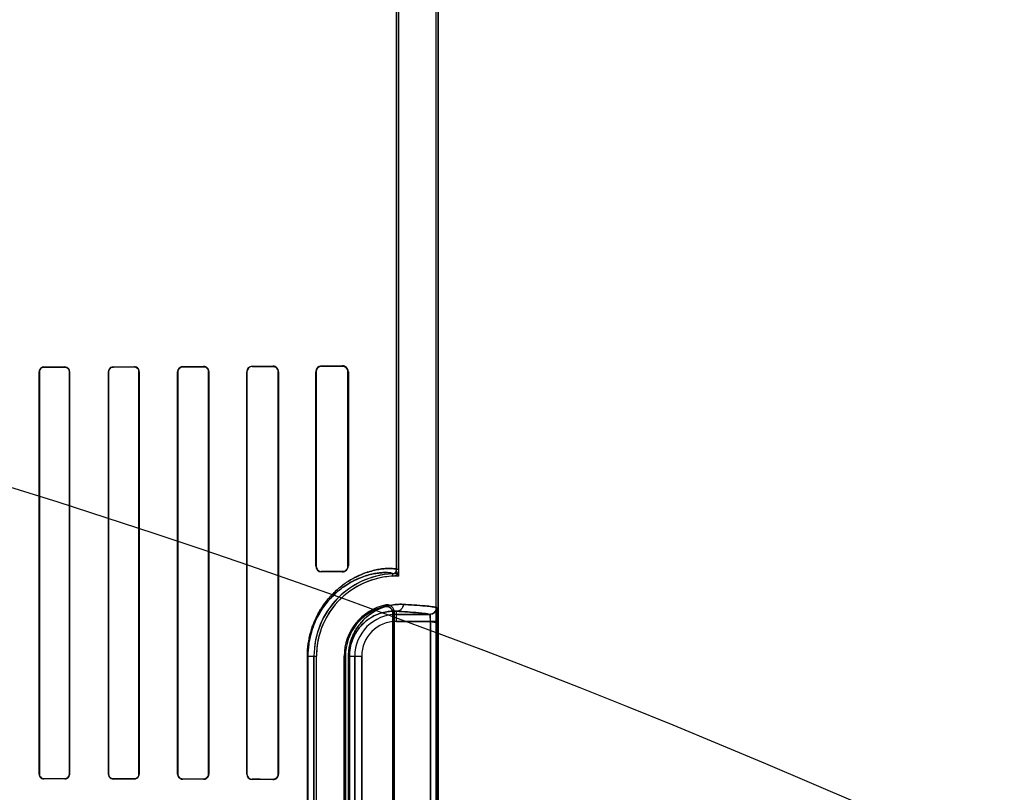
# Model space of a CAD drawing. Header units: millimetres. Extents: x 0 to 297, y 0 to 210.
# Tile 379 of 455: x 242.846 to 243.414, y 158.893 to 159.338. Entities that reach past the tile are written whole.
import ezdxf

# ---------------------------------------------------------------- set-up
doc = ezdxf.new("R2010")
doc.units = ezdxf.units.MM
doc.header["$LTSCALE"] = 16.335
doc.layers.get('0').update_dxf_attribs({"linetype": 'CONTINUOUS'})
for name, color, linetype in [('AXES_REF', 7, 'CONTINUOUS'), ('INTFCLR_1', 7, 'CONTINUOUS'), ('INTFCLR_72935', 7, 'CONTINUOUS')]:
    doc.layers.add(name, color=color, linetype=linetype)

msp = doc.modelspace()

# ---------------------------------------------------------------- linework, layer by layer
at = {"color": 7, "linetype": 'Continuous'}
for radius in [7.756662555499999, 7.756, 7.706331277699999]:
    msp.add_circle((241.4302422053, 154.539298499), radius, dxfattribs=at)
msp.add_arc((241.4302422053, 154.539298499), 7.68, 278.2771290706, 261.7228709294, dxfattribs=at)
at = {"layer": 'AXES_REF', "color": 9, "linetype": 'Continuous'}
msp.add_circle((241.4302422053, 154.539298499), 4.7428614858, dxfattribs=at)
msp.add_arc((241.4302422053, 154.539298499), 7.075609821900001, 94.4118118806, 85.5881881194, dxfattribs=at)
at = {"layer": 'INTFCLR_1', "color": 6, "linetype": 'Continuous'}
for p, q in [((243.063707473, 159.4757454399), (243.063707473, 159.0212145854)), ((243.0651180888, 159.021214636), (243.0651180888, 159.4757319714)), ((243.0862968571, 159.4753006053), (243.0862968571, 157.3392871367)), ((243.087707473, 159.4752871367), (243.087707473, 157.3392871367)), ((242.8577218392, 159.135287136), (242.8577218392, 158.9032871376)), ((242.857817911, 159.1352871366), (242.857817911, 158.9032871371)), ((242.8751486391, 158.9032871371), (242.8751486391, 159.1352871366)), ((242.8752478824, 158.9032871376), (242.8752478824, 159.135287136)), ((242.8976288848, 159.135287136), (242.8976288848, 158.9032871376)), ((242.8977319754, 159.1352871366), (242.8977319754, 158.9032871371)), ((242.9152443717, 158.9032871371), (242.9152443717, 159.1352871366)), ((242.915352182, 158.9032871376), (242.915352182, 159.135287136)), ((242.937509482, 159.135287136), (242.937509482, 158.9032871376)), ((242.9376231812, 159.1352871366), (242.9376231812, 158.9032871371)), ((242.955366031, 158.9032871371), (242.955366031, 159.1352871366)), ((242.9554872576, 158.9032871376), (242.9554872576, 159.135287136)), ((242.9773531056, 159.135287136), (242.9773531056, 158.9032871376)), ((242.9774842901, 159.1352871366), (242.9774842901, 158.9032871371)), ((242.9955236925, 158.9032871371), (242.9955236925, 159.1352871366)), ((242.9956687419, 158.9032871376), (242.9956687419, 159.135287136)), ((243.0171345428, 159.135287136), (243.0171345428, 159.0232871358)), ((243.0173005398, 159.1352871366), (243.0173005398, 159.0232871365)), ((243.0357406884, 159.0232871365), (243.0357406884, 159.1352871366)), ((243.0359434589, 159.0232871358), (243.0359434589, 159.135287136)), ((243.0615969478, 158.754537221), (243.0615969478, 158.9960370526)), ((243.0622968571, 158.9969146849), (243.0622968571, 158.7536595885)), ((243.0161227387, 158.9712871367), (243.0161227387, 158.7792871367)), ((243.0175333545, 158.7792871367), (243.0175333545, 158.9712871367)), ((243.0335333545, 158.7792871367), (243.0335333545, 158.9712871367)), ((243.0342332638, 158.9712871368), (243.0342332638, 158.7792871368))]:
    msp.add_line(p, q, dxfattribs=at)
at = {"layer": 'INTFCLR_1', "color": 9, "linetype": 'Continuous'}
for p, q in [((242.8577218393, 159.1352871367), (242.8578179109, 159.1352871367)), ((242.8604658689, 159.1379401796), (242.8604658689, 159.1380368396)), ((242.8724658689, 159.138062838), (242.8724658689, 159.137964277)), ((242.875148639, 159.1352871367), (242.8752478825, 159.1352871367)), ((242.8976288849, 159.1352871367), (242.8977319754, 159.1352871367)), ((242.9004658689, 159.1380276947), (242.9004658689, 159.1381316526)), ((242.9124658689, 159.1381650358), (242.9124658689, 159.1380582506)), ((242.9152443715, 159.1352871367), (242.9153521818, 159.1352871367)), ((242.9375094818, 159.1352871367), (242.9376231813, 159.1352871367)), ((242.9404658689, 159.1381386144), (242.9404658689, 159.1382536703)), ((242.9524658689, 159.1382970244), (242.9524658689, 159.1381774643)), ((242.9553660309, 159.1352871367), (242.9554872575, 159.1352871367)), ((242.9773531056, 159.1352871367), (242.97748429, 159.1352871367)), ((242.9804658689, 159.1382806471), (242.9804658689, 159.1384142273)), ((242.9924658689, 159.1384731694), (242.9924658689, 159.1383313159)), ((242.9955236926, 159.1352871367), (242.9956687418, 159.1352871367)), ((243.0171345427, 159.1352871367), (243.0173005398, 159.1352871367)), ((243.0204658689, 159.1384698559), (243.0204658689, 159.1386414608)), ((243.0324658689, 159.1387341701), (243.0324658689, 159.1385409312)), ((243.0357406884, 159.1352871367), (243.035943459, 159.1352871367)), ((243.0173005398, 159.0232871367), (243.0171345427, 159.0232871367)), ((243.035943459, 159.0232871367), (243.0357406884, 159.0232871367)), ((243.0651180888, 159.0212144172), (243.063707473, 159.0212144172)), ((243.0204658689, 159.0199328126), (243.0204658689, 159.0201044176)), ((243.0324658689, 159.0200333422), (243.0324658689, 159.0198401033)), ((243.0614226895, 159.0188169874), (243.0614904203, 159.0174079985)), ((243.063707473, 158.9913563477), (243.063707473, 158.9971512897)), ((243.0828189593, 158.9953557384), (243.063707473, 158.9953557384)), ((243.063707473, 158.9913563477), (243.0872456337, 158.9913563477)), ((243.0832498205, 158.7592179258), (243.0832498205, 158.9913563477)), ((243.0872456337, 158.9913563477), (243.0872456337, 158.7592179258)), ((243.0123463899, 158.7792871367), (243.0123463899, 158.9712871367)), ((243.0123463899, 158.9712871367), (243.0175333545, 158.9712871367)), ((243.0126414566, 158.9712871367), (243.0126414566, 158.7792871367)), ((243.0335333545, 158.9712871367), (243.0342332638, 158.9712871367)), ((243.0360752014, 158.7792871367), (243.0360752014, 158.9712871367)), ((243.0360752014, 158.9712871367), (243.043638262, 158.9712871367)), ((243.0365426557, 158.9712871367), (243.0365426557, 158.7792871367)), ((243.0396388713, 158.9712871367), (243.0396388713, 158.7792871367)), ((243.043638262, 158.7792871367), (243.043638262, 158.9712871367)), ((242.8578179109, 158.9032871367), (242.8577218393, 158.9032871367)), ((242.8752478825, 158.9032871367), (242.875148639, 158.9032871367)), ((242.8977319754, 158.9032871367), (242.8976288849, 158.9032871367)), ((242.9153521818, 158.9032871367), (242.9152443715, 158.9032871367)), ((242.9376231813, 158.9032871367), (242.9375094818, 158.9032871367)), ((242.9554872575, 158.9032871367), (242.9553660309, 158.9032871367)), ((242.97748429, 158.9032871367), (242.9773531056, 158.9032871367)), ((242.9956687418, 158.9032871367), (242.9955236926, 158.9032871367)), ((242.8604658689, 158.9005374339), (242.8604658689, 158.9006340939)), ((242.8724658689, 158.9006099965), (242.8724658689, 158.9005114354)), ((242.9004658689, 158.9004426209), (242.9004658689, 158.9005465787)), ((242.9124658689, 158.9005160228), (242.9124658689, 158.9004092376)), ((242.9404658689, 158.9003206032), (242.9404658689, 158.900435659)), ((242.9524658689, 158.9003968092), (242.9524658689, 158.900277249)), ((242.9804658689, 158.9001600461), (242.9804658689, 158.9002936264)), ((242.9924658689, 158.9002429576), (242.9924658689, 158.9001011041))]:
    msp.add_line(p, q, dxfattribs=at)
at = {"layer": 'INTFCLR_1', "color": 7, "linetype": 'Continuous'}
for points in [[(242.9934405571, 159.1381756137), (242.9933405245, 159.1382069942), (242.9932382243, 159.1382352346), (242.9931337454, 159.1382601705), (242.9930272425, 159.1382816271), (242.9929187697, 159.1382994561), (242.9928082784, 159.138313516), (242.9926958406, 159.1383236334), (242.992581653, 159.1383296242), (242.9924658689, 159.1383313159)], [(243.0334448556, 159.1383966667), (243.0333486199, 159.1384247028), (243.033249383, 159.1384502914), (243.0331471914, 159.1384732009), (243.0330424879, 159.1384931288), (243.0329349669, 159.1385099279), (243.0328235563, 159.1385234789), (243.0327079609, 159.138533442), (243.0325886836, 159.1385393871), (243.0324658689, 159.1385409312)], [(243.0324658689, 159.0200333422), (243.0325885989, 159.0200348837), (243.0327078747, 159.0200408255), (243.0328235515, 159.020050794), (243.032935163, 159.0200643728), (243.0330429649, 159.0200812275), (243.0331479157, 159.0201012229), (243.0332502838, 159.0201241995), (243.0333496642, 159.0201498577), (243.0334460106, 159.020177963)], [(242.9924658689, 158.9002429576), (242.9925748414, 158.9002444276), (242.9926847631, 158.9002498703), (242.9927954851, 158.9002593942), (242.9929077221, 158.9002732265), (242.993020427, 158.9002914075), (242.9931308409, 158.9003134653), (242.9932379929, 158.9003389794), (242.9933426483, 158.9003679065), (242.9934447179, 158.9004000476)]]:
    msp.add_lwpolyline(points, dxfattribs=at)
at = {"layer": 'INTFCLR_1', "color": 6, "linetype": 'Continuous'}
for centre, radius, start, end in [((242.9404747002, 159.1352871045), 0.0028515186, 90.1774486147, 179.9993540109), ((242.9524772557, 159.1352870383), 0.0030100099, 0.0018583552, 90.21674832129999), ((242.9804803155, 159.1352870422), 0.0031272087, 90.2646836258, 179.9982825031), ((242.9804778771, 159.1352870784), 0.0029935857, 90.2298323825, 179.9988844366), ((242.992482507, 159.1352869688), 0.0031862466, 0.003006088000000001, 90.2991901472), ((243.0204892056, 159.1352868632), 0.0033546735, 90.39857806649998, 179.9953417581), ((243.0204834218, 159.1352870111), 0.0031828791, 90.3159722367, 179.9977408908), ((243.0324957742, 159.1352865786), 0.0034477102, 0.0092619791, 90.496985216), ((243.0204892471, 159.0232874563), 0.0033547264, 180.0054730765, 269.6007178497), ((243.0204834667, 159.0232873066), 0.0031829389, 180.0030613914, 269.6832232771), ((243.0324956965, 159.023287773), 0.0034477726, 269.5043171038, 359.9894108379), ((243.0613072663, 159.0212144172), 0.0024002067, 272.7555668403, 360), ((243.0613072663, 159.0212144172), 0.0038108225, 272.7547926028, 1.17705e-05), ((243.063707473, 158.9712871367), 0.04758473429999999, 92.75211805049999, 179.9999999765), ((243.063707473, 158.9712871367), 0.04617411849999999, 92.7521173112, 179.9999988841), ((243.063707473, 158.9712871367), 0.0301741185, 101.8889181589, 179.9999982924), ((243.063707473, 158.9712871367), 0.0294742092, 103.835236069, 179.9999998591), ((242.9804803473, 158.9032872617), 0.0031272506, 180.0022730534, 269.7347368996), ((242.9804779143, 158.9032872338), 0.0029936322, 180.0018516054, 269.7694597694), ((242.9924825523, 158.903287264), 0.0031861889, 269.6999925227, 359.9977285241)]:
    msp.add_arc(centre, radius, start, end, dxfattribs=at)
at = {"layer": 'INTFCLR_1', "color": 9, "linetype": 'Continuous'}
for centre, radius, start, end in [((243.1138689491, 158.94831471), 0.07703654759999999, 137.0401802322, 137.9559483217), ((243.063707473, 158.9712871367), 0.0240686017, 89.99999999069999, 179.9999999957), ((243.1136153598, 158.9552704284), 0.0660895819, 140.9411471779, 141.9143409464), ((243.063707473, 158.9712871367), 0.020069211, 90.00000006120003, 179.9999997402)]:
    msp.add_arc(centre, radius, start, end, dxfattribs=at)
at = {"layer": 'INTFCLR_1', "color": 7, "linetype": 'Continuous'}
msp.add_arc((243.082809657, 158.9993563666), 0.0040009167, 270.1332247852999, 359.9822811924, dxfattribs=at)
at = {"layer": 'INTFCLR_1', "color": 6, "linetype": 'Continuous'}
for centre, major_axis, ratio, start_param, end_param in [((242.6464658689, 159.1392871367), (0.4172416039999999, 0), 0.0034906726, -1.0322457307, -0.9983944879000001), ((242.6464658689, 159.1392871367), (0.441241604, 0), 0.0034906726, -1.0644388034, -1.0330623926), ((242.6464658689, 159.1392871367), (0.4172416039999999, 0), 0.0034906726, -0.9162996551, -0.8795209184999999), ((242.6464658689, 159.1392871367), (0.441241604, 0), 0.0034906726, -0.9573995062, -0.9237350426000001), ((242.6464658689, 159.1392871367), (0.4172416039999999, 0), 0.0034906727, -0.7888979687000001, -0.7475038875), ((242.6464658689, 159.1392871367), (0.441241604, 0), 0.0034906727, -0.8415583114, -0.8044638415), ((242.6464658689, 159.1392871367), (0.4172416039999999, 0), 0.0034906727, -0.642674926, -0.5930216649), ((242.6464658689, 159.1392871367), (0.441241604, 0), 0.0034906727, -0.7121557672, -0.6694696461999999), ((242.6464658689, 159.1392871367), (0.4172416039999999, 0), 0.0034906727, -0.4592997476, -0.3894356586), ((242.6464658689, 159.1392871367), (0.441241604, 0), 0.0034906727, -0.5593349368, -0.5057648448), ((242.6464658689, 159.0192871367), (0.441241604, 0), 0.0034906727, 0.5057648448, 0.5593349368), ((242.6464658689, 159.0192871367), (0.4172416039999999, 0), 0.0034906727, 0.3894356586, 0.4592997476), ((242.6464658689, 158.8992871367), (0.441241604, 0), 0.0034906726, 1.0330623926, 1.0644388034), ((242.6464658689, 158.8992871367), (0.4172416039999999, 0), 0.0034906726, 0.9983944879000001, 1.0322457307), ((242.6464658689, 158.8992871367), (0.441241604, 0), 0.0034906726, 0.9237350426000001, 0.9573995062), ((242.6464658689, 158.8992871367), (0.4172416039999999, 0), 0.0034906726, 0.8795209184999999, 0.9162996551), ((242.6464658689, 158.8992871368), (0.441241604, 0), 0.0034906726, 0.8044638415, 0.8415583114), ((242.6464658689, 158.8992871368), (0.4172416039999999, 0), 0.0034906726, 0.7475038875, 0.7888979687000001), ((242.6464658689, 158.8992871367), (0.441241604, 0), 0.0034906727, 0.6694696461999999, 0.7121557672), ((242.6464658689, 158.8992871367), (0.4172416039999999, 0), 0.0034906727, 0.5930216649, 0.642674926)]:
    msp.add_ellipse(centre, major_axis=major_axis, ratio=ratio, start_param=start_param, end_param=end_param, dxfattribs=at)
for points, knots in [([(242.860465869, 159.138036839), (242.859961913, 159.138035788), (242.8585435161, 159.1376589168), (242.8577218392, 159.1361753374), (242.8577218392, 159.135287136)], [0, 0, 0, 0, 0.361996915, 1, 1, 1, 1]), ([(242.8604658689, 159.1379401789), (242.8599246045, 159.1379391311), (242.8585436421, 159.1375203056), (242.857817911, 159.1360935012), (242.857817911, 159.1352871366)], [0, 0, 0, 0, 0.4016424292, 1, 1, 1, 1]), ([(242.8752478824, 159.135287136), (242.8752478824, 159.1358805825), (242.8747826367, 159.1373353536), (242.8732873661, 159.1380646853), (242.872465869, 159.1380628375)], [0, 0, 0, 0, 0.4194129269, 1, 1, 1, 1]), ([(242.8751486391, 159.1352871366), (242.8751486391, 159.1358641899), (242.8746950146, 159.1372681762), (242.8732536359, 159.1379659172), (242.872465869, 159.1379642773)], [0, 0, 0, 0, 0.4228048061, 1, 1, 1, 1]), ([(242.9004658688, 159.1381316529), (242.8999272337, 159.1381302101), (242.8984566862, 159.1377226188), (242.8976288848, 159.1361896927), (242.8976288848, 159.135287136)], [0, 0, 0, 0, 0.3737436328, 1, 1, 1, 1]), ([(242.9004658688, 159.1380276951), (242.8999533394, 159.1380264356), (242.8985377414, 159.137640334), (242.8977319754, 159.1361627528), (242.8977319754, 159.1352871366)], [0, 0, 0, 0, 0.3692194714, 1, 1, 1, 1]), ([(242.915352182, 159.135287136), (242.915352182, 159.1358814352), (242.9148916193, 159.1373857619), (242.9133379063, 159.1381675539), (242.9124658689, 159.138165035)], [0, 0, 0, 0, 0.4052942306, 1, 1, 1, 1]), ([(242.9152443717, 159.1352871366), (242.9152443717, 159.1358684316), (242.9147915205, 159.1373186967), (242.9132968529, 159.1380604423), (242.9124658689, 159.1380582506)], [0, 0, 0, 0, 0.4115998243, 1, 1, 1, 1]), ([(242.940465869, 159.1382536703), (242.9398721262, 159.1382516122), (242.9383327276, 159.1377927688), (242.937509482, 159.136198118), (242.937509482, 159.135287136)], [0, 0, 0, 0, 0.3945870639, 1, 1, 1, 1]), ([(242.955366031, 159.1352871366), (242.955366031, 159.1358650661), (242.954924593, 159.1373730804), (242.9533599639, 159.1381804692), (242.9524658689, 159.138177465)], [0, 0, 0, 0, 0.392607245, 1, 1, 1, 1]), ([(243.0615969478, 158.9960370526), (243.0615969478, 158.9966902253), (243.0612631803, 158.9980133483), (243.0596241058, 158.9998319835), (243.0576922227, 159.0001606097), (243.0566592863, 158.9999062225)], [0, 0, 0, 0, 0.2761842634, 0.5501881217, 1, 1, 1, 1]), ([(243.0574911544, 159.0008139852), (243.0581177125, 159.0009458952), (243.0594573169, 159.0008989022), (243.0615491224, 158.9997190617), (243.0622968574, 158.997956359), (243.0622968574, 158.9969146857)], [0, 0, 0, 0, 0.2757344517, 0.5514160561, 1, 1, 1, 1]), ([(242.8577218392, 158.9032871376), (242.8577218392, 158.9026939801), (242.858187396, 158.9012554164), (242.8596606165, 158.900539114), (242.860465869, 158.9005374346)], [0, 0, 0, 0, 0.4241651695, 1, 1, 1, 1]), ([(242.857817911, 158.9032871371), (242.857817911, 158.9027110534), (242.8582711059, 158.9013221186), (242.8596923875, 158.9006355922), (242.8604658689, 158.9006340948)], [0, 0, 0, 0, 0.4268657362, 1, 1, 1, 1]), ([(242.872465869, 158.9005114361), (242.8729815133, 158.9005102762), (242.8744202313, 158.9008919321), (242.8752478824, 158.902393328), (242.8752478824, 158.9032871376)], [0, 0, 0, 0, 0.3658474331, 1, 1, 1, 1]), ([(242.872465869, 158.9006099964), (242.8729585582, 158.9006089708), (242.8743448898, 158.9009727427), (242.8751486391, 158.9024209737), (242.8751486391, 158.9032871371)], [0, 0, 0, 0, 0.3625779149, 1, 1, 1, 1]), ([(242.8976288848, 158.9032871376), (242.8976288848, 158.9026904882), (242.8980926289, 158.9012065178), (242.8996173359, 158.9004448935), (242.9004658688, 158.9004426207)], [0, 0, 0, 0, 0.4128532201, 1, 1, 1, 1]), ([(242.8977319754, 158.9032871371), (242.8977319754, 158.9027062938), (242.8981850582, 158.9012750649), (242.8996538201, 158.9005485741), (242.9004658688, 158.9005465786)], [0, 0, 0, 0, 0.417004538, 1, 1, 1, 1]), ([(242.9124658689, 158.9004092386), (242.9130211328, 158.9004076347), (242.9145184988, 158.9008229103), (242.915352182, 158.9023787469), (242.915352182, 158.9032871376)], [0, 0, 0, 0, 0.3793690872, 1, 1, 1, 1]), ([(242.9124658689, 158.9005160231), (242.9129924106, 158.9005146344), (242.9144319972, 158.9009067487), (242.9152443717, 158.9024052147), (242.9152443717, 158.9032871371)], [0, 0, 0, 0, 0.3738418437, 1, 1, 1, 1]), ([(242.937509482, 158.9032871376), (242.937509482, 158.9026951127), (242.9379601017, 158.9011538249), (242.9395531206, 158.9003237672), (242.940465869, 158.9003206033)], [0, 0, 0, 0, 0.3934298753, 1, 1, 1, 1]), ([(242.9376231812, 158.9032871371), (242.9376231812, 158.9027047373), (242.9380717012, 158.9012209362), (242.939600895, 158.9004383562), (242.9404658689, 158.9004356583)], [0, 0, 0, 0, 0.4023826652, 1, 1, 1, 1]), ([(242.9524658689, 158.9002772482), (242.9530819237, 158.9002749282), (242.9546569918, 158.9007444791), (242.9554872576, 158.9023690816), (242.9554872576, 158.9032871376)], [0, 0, 0, 0, 0.4015729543, 1, 1, 1, 1]), ([(242.9524658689, 158.9003968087), (242.9530455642, 158.9003948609), (242.9545547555, 158.9008342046), (242.955366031, 158.9023948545), (242.955366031, 158.9032871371)], [0, 0, 0, 0, 0.3938220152, 1, 1, 1, 1])]:
    msp.add_open_spline(points, degree=3, knots=knots, dxfattribs=at)
at = {"layer": 'INTFCLR_1', "color": 7, "linetype": 'Continuous'}
for points, knots in [([(242.9955236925, 159.1352871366), (242.9955238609, 159.1358165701), (242.9952481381, 159.1368346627), (242.9941242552, 159.1380207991), (242.9930465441, 159.1383215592), (242.9924658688, 159.1383313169)], [0, 0, 0, 0, 0.335149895, 0.6323603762, 1, 1, 1, 1]), ([(243.0357406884, 159.1352871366), (243.0357404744, 159.1357338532), (243.035540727, 159.1366762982), (243.0345116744, 159.1380782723), (243.0332207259, 159.138536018), (243.032465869, 159.1385409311)], [0, 0, 0, 0, 0.2647708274, 0.5525836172, 1, 1, 1, 1]), ([(243.032465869, 159.0200333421), (243.0329724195, 159.0200372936), (243.0340601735, 159.0202798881), (243.0353798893, 159.0214551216), (243.0357430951, 159.0226667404), (243.0357406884, 159.0232871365)], [0, 0, 0, 0, 0.2996436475, 0.6330208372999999, 1, 1, 1, 1]), ([(243.0867618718, 158.9994057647), (243.0867655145, 158.9986391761), (243.0863704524, 158.9972882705), (243.0848772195, 158.995779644), (243.0835318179, 158.9953774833), (243.0827705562, 158.9953811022)], [0, 0, 0, 0, 0.3692997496, 0.633266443, 1, 1, 1, 1]), ([(243.0867618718, 158.9994057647), (243.0868383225, 158.9994968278), (243.0869981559, 158.9988047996), (243.0870696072, 158.9979695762), (243.0871820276, 158.9961302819), (243.0872196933, 158.9943590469), (243.0872415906, 158.9928794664), (243.0872456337, 158.9918710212), (243.0872456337, 158.9913563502)], [0, 0, 0, 0, 0.0440197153, 0.1339656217, 0.4566814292, 0.6255919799, 0.8094559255, 1, 1, 1, 1]), ([(243.0872456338, 158.991356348), (243.0872456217, 158.9920958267), (243.0872384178, 158.9935179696), (243.0871914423, 158.9955110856), (243.0871359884, 158.9974474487), (243.0869757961, 158.9986890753), (243.086810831, 158.9993551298)], [0, 0, 0, 0, 0.2764955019, 0.5316615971, 0.7456750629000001, 1, 1, 1, 1]), ([(243.0832498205, 158.9913563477), (243.0832498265, 158.9916136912), (243.0832446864, 158.9923324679), (243.0831933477, 158.9936186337), (243.0831255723, 158.9943723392), (243.0829379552, 158.9954804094), (243.0827705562, 158.9953811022)], [0, 0, 0, 0, 0.188311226, 0.5371313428, 0.8575728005, 1, 1, 1, 1]), ([(243.0832498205, 158.9913563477), (243.083249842, 158.9918139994), (243.0830840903, 158.9929675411), (243.0836969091, 158.9952361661), (243.0828189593, 158.9953557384)], [0, 0, 0, 0, 0.3405889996, 1, 1, 1, 1]), ([(242.9924658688, 158.9002429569), (242.9930386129, 158.9002508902), (242.9941141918, 158.9005484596), (242.9952442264, 158.9017295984), (242.9955263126, 158.9027561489), (242.9955236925, 158.9032871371)], [0, 0, 0, 0, 0.3625792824, 0.6638826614, 1, 1, 1, 1]), ([(242.9934447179, 158.9004000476), (242.9939554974, 158.9005708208), (242.9950496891, 158.9012911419), (242.995523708, 158.9025808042), (242.9955236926, 158.9032871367)], [0, 0, 0, 0, 0.4326208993, 1, 1, 1, 1])]:
    msp.add_open_spline(points, degree=3, knots=knots, dxfattribs=at)
at = {"layer": 'INTFCLR_1', "color": 9, "linetype": 'Continuous'}
for points, knots in [([(243.0637074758, 159.0212146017), (243.0637074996, 159.0213254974), (243.0633157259, 159.0215465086), (243.0621357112, 159.0217793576), (243.0601494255, 159.0219087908), (243.057621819, 159.0218298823), (243.0549557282, 159.0215708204), (243.0518034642, 159.0210370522), (243.0488800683, 159.0203051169), (243.0463078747, 159.0194875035), (243.0433854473, 159.0184093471), (243.0394395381, 159.0166076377), (243.035432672, 159.0142215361), (243.0325479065, 159.0121333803), (243.030800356, 159.0107333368), (243.0289567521, 159.0091485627), (243.0266223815, 159.0069069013), (243.0238623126, 159.0038093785), (243.0216424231, 159.0008474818), (243.0199106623, 158.9981753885), (243.0181405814, 158.9951263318), (243.016532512, 158.9917692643), (243.0151402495, 158.9881072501), (243.0141919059, 158.9850736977), (243.0134007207, 158.981835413), (243.0125953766, 158.9772407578), (243.0123463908, 158.9736804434), (243.012346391, 158.9712871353)], [0, 0, 0, 0, 0.0041251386, 0.013256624, 0.0482721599, 0.0750908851, 0.1080998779, 0.1475758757, 0.194005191, 0.2200383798, 0.2479505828, 0.3098380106, 0.381104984, 0.4210116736, 0.4422270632, 0.4643841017, 0.5114301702, 0.5624937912, 0.6185532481, 0.6489211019, 0.6808998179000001, 0.7496577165, 0.7870645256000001, 0.8265679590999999, 0.8678085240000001, 0.9109729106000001, 1, 1, 1, 1]), ([(243.0614226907, 159.0188169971), (243.0614230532, 159.0189249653), (243.0610600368, 159.0191494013), (243.0599293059, 159.0193865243), (243.0580508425, 159.0195245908), (243.0556496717, 159.019461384), (243.0531224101, 159.0192259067), (243.0501327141, 159.0187286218), (243.0473589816, 159.0180393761), (243.0449171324, 159.0172658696), (243.0421412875, 159.0162443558), (243.0383934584, 159.0145331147), (243.0345868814, 159.0122631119), (243.0318461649, 159.0102746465), (243.0301850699, 159.0089403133), (243.0284327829, 159.0074297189), (243.0262137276, 159.0052922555), (243.0235905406, 159.0023380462), (243.0214801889, 158.9995121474), (243.0198341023, 158.9969623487), (243.01815077, 158.9940514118), (243.0166219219, 158.9908466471), (243.0152983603, 158.9873508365), (243.0143964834, 158.9844541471), (243.0136441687, 158.9813617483), (243.012878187, 158.9769732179), (243.0126414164, 158.9735730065), (243.0126414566, 158.9712871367)], [0, 0, 0, 0, 0.0042188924, 0.0133516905, 0.048284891, 0.0750250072, 0.1078940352, 0.147154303, 0.1934263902, 0.2194099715, 0.2472177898, 0.3089652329, 0.3801038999, 0.4199826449, 0.441193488, 0.4633435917, 0.5103684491, 0.5614635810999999, 0.6175595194, 0.6479869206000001, 0.6800148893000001, 0.7489116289, 0.7864124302, 0.8260117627, 0.8673817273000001, 0.9106793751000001, 1, 1, 1, 1]), ([(243.0675245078, 159.0011506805), (243.0663131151, 159.0012175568), (243.0637761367, 159.0011996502), (243.0598251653, 159.0006597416), (243.0555886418, 158.9994627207), (243.0519586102, 158.9977979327), (243.0489826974, 158.9959457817), (243.0470725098, 158.9944916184), (243.0455474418, 158.993139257), (243.043960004, 158.9915731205), (243.0419996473, 158.9892765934), (243.0402367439, 158.9866025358), (243.0389354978, 158.9841105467), (243.0380096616, 158.9819551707), (243.0372075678, 158.9795709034), (243.0365786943, 158.9769743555), (243.0361698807, 158.9741878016), (243.0360752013, 158.9722683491), (243.0360752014, 158.9712871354)], [0, 0, 0, 0, 0.0750536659, 0.1564805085, 0.2459796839, 0.3464559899, 0.4023291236, 0.4625807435, 0.4947026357, 0.5283756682, 0.6004715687, 0.6810517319, 0.7259046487, 0.7742538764, 0.8260146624, 0.8813433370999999, 0.9392998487, 1, 1, 1, 1]), ([(243.0675245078, 159.0011506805), (243.0675220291, 159.0006529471), (243.0673303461, 158.9996142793), (243.0664852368, 158.998262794), (243.0651929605, 158.9973610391), (243.0641841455, 158.9971538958), (243.063707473, 158.9971512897)], [0, 0, 0, 0, 0.2451610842, 0.5075751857, 0.7652119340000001, 1, 1, 1, 1]), ([(243.0868108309, 158.9993551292), (243.0860006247, 158.9995746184), (243.0838194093, 158.9999017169), (243.0773993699, 159.0005861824), (243.0717814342, 159.000915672), (243.0675245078, 159.0011506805)], [0, 0, 0, 0, 0.1299135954, 0.3401620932, 1, 1, 1, 1]), ([(243.063707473, 158.9971512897), (243.0626675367, 158.9972178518), (243.0604868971, 158.9972206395), (243.0570855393, 158.9967767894), (243.0534320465, 158.9957606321), (243.0502975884, 158.9943313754), (243.047726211, 158.9927339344), (243.0460736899, 158.9914763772), (243.0447540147, 158.9903051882), (243.0433785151, 158.9889462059), (243.0416790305, 158.9869507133), (243.0401518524, 158.9846263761), (243.0390239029, 158.9824589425), (243.0382209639, 158.9805827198), (243.0375252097, 158.9785058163), (243.0369794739, 158.9762433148), (243.0366248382, 158.9738152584), (243.0365426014, 158.9721424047), (243.0365426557, 158.9712871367)], [0, 0, 0, 0, 0.0744459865, 0.155311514, 0.2443281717, 0.3444036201, 0.4001947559, 0.4603491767, 0.4924878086, 0.5261985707, 0.5984270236, 0.6792967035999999, 0.7242751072, 0.7728542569, 0.8249392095, 0.880574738, 0.9388989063, 1, 1, 1, 1]), ([(243.063707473, 158.9971512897), (243.0679258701, 158.9969162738), (243.0734931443, 158.9965867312), (243.0798548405, 158.9959023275), (243.0820163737, 158.9955751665), (243.0828189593, 158.9953557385)], [0, 0, 0, 0, 0.6598051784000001, 0.8700608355, 1, 1, 1, 1])]:
    msp.add_open_spline(points, degree=3, knots=knots, dxfattribs=at)
at = {"layer": 'INTFCLR_72935', "color": 6, "linetype": 'Continuous'}
for p, q in [((243.063707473, 159.018871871), (243.063707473, 159.4757454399)), ((243.0651180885, 159.0174397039), (243.0651180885, 159.4757185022)), ((243.0862968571, 159.4753140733), (243.0862968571, 157.3392871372)), ((243.087707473, 157.3392871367), (243.087707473, 159.4752871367)), ((242.8577218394, 158.9032871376), (242.8577218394, 159.135287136)), ((242.8578179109, 158.9032871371), (242.8578179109, 159.1352871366)), ((242.8751486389, 159.1352871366), (242.8751486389, 158.9032871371)), ((242.8752478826, 159.135287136), (242.8752478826, 158.9032871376)), ((242.897628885, 158.9032871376), (242.897628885, 159.135287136)), ((242.8977319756, 158.9032871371), (242.8977319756, 159.1352871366)), ((242.9152443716, 159.1352871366), (242.9152443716, 158.9032871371)), ((242.9153521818, 159.135287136), (242.9153521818, 158.9032871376)), ((242.9375094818, 158.9032871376), (242.9375094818, 159.135287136)), ((242.9376231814, 158.9032871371), (242.9376231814, 159.1352871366)), ((242.9553660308, 159.1352871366), (242.9553660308, 158.9032871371)), ((242.9554872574, 159.135287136), (242.9554872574, 158.9032871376)), ((242.9773531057, 158.9032871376), (242.9773531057, 159.135287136)), ((242.9774842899, 158.9032871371), (242.9774842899, 159.1352871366)), ((242.9955236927, 159.1352871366), (242.9955236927, 158.9032871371)), ((242.9956687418, 159.135287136), (242.9956687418, 158.9032871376)), ((243.0171345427, 159.0232871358), (243.0171345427, 159.135287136)), ((243.0173005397, 159.0232871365), (243.0173005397, 159.1352871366)), ((243.0357406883, 159.1352871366), (243.0357406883, 159.0232871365)), ((243.035943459, 159.135287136), (243.035943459, 159.0232871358)), ((243.0615969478, 158.9960370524), (243.0615969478, 158.7545372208)), ((243.0622968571, 158.7536595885), (243.0622968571, 158.9969146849)), ((243.0161227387, 158.7792871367), (243.0161227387, 158.9712871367)), ((243.0175333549, 158.7792871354), (243.0175333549, 158.9712871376)), ((243.0335333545, 158.9712871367), (243.0335333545, 158.7792871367)), ((243.0342332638, 158.7792871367), (243.0342332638, 158.9712871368))]:
    msp.add_line(p, q, dxfattribs=at)
at = {"layer": 'INTFCLR_72935', "color": 9, "linetype": 'Continuous'}
for p, q in [((242.8578179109, 159.1352871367), (242.8577218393, 159.1352871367)), ((242.8604658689, 159.1380368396), (242.8604658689, 159.1379401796)), ((242.8724658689, 159.137964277), (242.8724658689, 159.138062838)), ((242.8752478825, 159.1352871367), (242.875148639, 159.1352871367)), ((242.8977319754, 159.1352871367), (242.8976288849, 159.1352871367)), ((242.9004658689, 159.1381316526), (242.9004658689, 159.1380276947)), ((242.9124658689, 159.1380582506), (242.9124658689, 159.1381650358)), ((242.9153521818, 159.1352871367), (242.9152443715, 159.1352871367)), ((242.9376231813, 159.1352871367), (242.9375094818, 159.1352871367)), ((242.9404658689, 159.1382536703), (242.9404658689, 159.1381386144)), ((242.9524658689, 159.1381774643), (242.9524658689, 159.1382970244)), ((242.9554872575, 159.1352871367), (242.9553660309, 159.1352871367)), ((242.97748429, 159.1352871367), (242.9773531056, 159.1352871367)), ((242.9804658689, 159.1384142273), (242.9804658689, 159.1382806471)), ((242.9924658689, 159.1383313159), (242.9924658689, 159.1384731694)), ((242.9956687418, 159.1352871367), (242.9955236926, 159.1352871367)), ((243.0173005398, 159.1352871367), (243.0171345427, 159.1352871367)), ((243.0204658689, 159.1386414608), (243.0204658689, 159.1384698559)), ((243.0324658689, 159.1385409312), (243.0324658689, 159.1387341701)), ((243.035943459, 159.1352871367), (243.0357406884, 159.1352871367)), ((243.0171345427, 159.0232871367), (243.0173005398, 159.0232871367)), ((243.0357406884, 159.0232871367), (243.035943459, 159.0232871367)), ((243.0204658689, 159.0201044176), (243.0204658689, 159.0199328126)), ((243.0324658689, 159.0198401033), (243.0324658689, 159.0200333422)), ((243.063707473, 158.9913563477), (243.063707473, 158.9971512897)), ((243.063707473, 158.9953557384), (243.0828189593, 158.9953557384)), ((243.0832498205, 158.9913563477), (243.063707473, 158.9913563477)), ((243.0832498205, 158.9913563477), (243.0832498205, 158.7592179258)), ((243.0872456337, 158.991356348), (243.0872456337, 158.759217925)), ((243.0123463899, 158.9712871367), (243.0175333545, 158.9712871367)), ((243.0123463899, 158.7792871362), (243.0123463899, 158.9712871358)), ((243.0126414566, 158.7792871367), (243.0126414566, 158.9712871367)), ((243.0342332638, 158.9712871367), (243.0335333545, 158.9712871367)), ((243.0360752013, 158.7792871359), (243.0360752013, 158.9712871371)), ((243.0360752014, 158.9712871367), (243.043638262, 158.9712871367)), ((243.0365426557, 158.7792871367), (243.0365426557, 158.9712871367)), ((243.0396388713, 158.7792871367), (243.0396388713, 158.9712871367)), ((243.043638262, 158.9712871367), (243.043638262, 158.7792871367)), ((242.8577218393, 158.9032871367), (242.8578179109, 158.9032871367)), ((242.875148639, 158.9032871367), (242.8752478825, 158.9032871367)), ((242.8976288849, 158.9032871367), (242.8977319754, 158.9032871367)), ((242.9152443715, 158.9032871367), (242.9153521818, 158.9032871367)), ((242.9375094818, 158.9032871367), (242.9376231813, 158.9032871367)), ((242.9553660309, 158.9032871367), (242.9554872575, 158.9032871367)), ((242.9773531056, 158.9032871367), (242.97748429, 158.9032871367)), ((242.9955236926, 158.9032871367), (242.9956687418, 158.9032871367)), ((242.8604658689, 158.9006340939), (242.8604658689, 158.9005374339)), ((242.8724658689, 158.9005114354), (242.8724658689, 158.9006099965)), ((242.9004658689, 158.9005465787), (242.9004658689, 158.9004426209)), ((242.9124658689, 158.9004092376), (242.9124658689, 158.9005160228)), ((242.9404658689, 158.900435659), (242.9404658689, 158.9003206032)), ((242.9524658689, 158.900277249), (242.9524658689, 158.9003968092)), ((242.9804658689, 158.9002936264), (242.9804658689, 158.9001600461)), ((242.9924658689, 158.9001011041), (242.9924658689, 158.9002429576))]:
    msp.add_line(p, q, dxfattribs=at)
at = {"layer": 'INTFCLR_72935', "color": 7, "linetype": 'Continuous'}
for p, q in [((243.0872456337, 158.9913563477), (243.0832498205, 158.9913563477)), ((243.0832498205, 158.9913563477), (243.0872473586, 158.9905834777))]:
    msp.add_line(p, q, dxfattribs=at)
for points in [[(242.953462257, 159.1381313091), (242.9533597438, 159.1381647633), (242.9532549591, 159.1381948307), (242.9531480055, 159.1382213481), (242.9530390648, 159.1382441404), (242.9529281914, 159.1382630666), (242.9528153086, 159.1382779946), (242.9527004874, 159.1382887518), (242.9525839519, 159.1382951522), (242.9524658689, 159.1382970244)], [(242.9924658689, 159.1383313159), (242.9925748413, 159.1383298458), (242.9926847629, 159.1383244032), (242.9927954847, 159.1383148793), (242.9929077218, 159.138301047), (242.9930204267, 159.138282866), (242.9931308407, 159.1382608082), (242.9932379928, 159.1382352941), (242.9933426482, 159.1382063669), (242.9934447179, 159.1381742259)], [(243.0324658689, 159.1385409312), (243.0325885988, 159.1385393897), (243.0327078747, 159.1385334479), (243.0328235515, 159.1385234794), (243.032935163, 159.1385099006), (243.0330429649, 159.138493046), (243.0331479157, 159.1384730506), (243.0332502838, 159.138450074), (243.0333496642, 159.1384244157), (243.0334460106, 159.1383963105)], [(243.0334448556, 159.0201776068), (243.0333486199, 159.0201495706), (243.0332493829, 159.0201239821), (243.0331471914, 159.0201010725), (243.0330424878, 159.0200811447), (243.0329349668, 159.0200643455), (243.0328235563, 159.0200507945), (243.0327079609, 159.0200408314), (243.0325886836, 159.0200348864), (243.0324658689, 159.0200333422)], [(242.9934405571, 158.9003986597), (242.9933405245, 158.9003672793), (242.9932382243, 158.9003390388), (242.9931337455, 158.900314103), (242.9930272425, 158.9002926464), (242.9929187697, 158.9002748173), (242.9928082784, 158.9002607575), (242.9926958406, 158.9002506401), (242.992581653, 158.9002446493), (242.9924658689, 158.9002429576)]]:
    msp.add_lwpolyline(points, dxfattribs=at)
at = {"layer": 'INTFCLR_72935', "color": 6, "linetype": 'Continuous'}
for centre, radius, start, end in [((242.9804804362, 159.1352869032), 0.0031273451, 90.2668846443, 179.995736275), ((242.9804779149, 159.1352870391), 0.002993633, 90.2305498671, 179.998132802), ((242.9924825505, 159.1352870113), 0.0031861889, 0.0022417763, 90.29997724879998), ((243.0204892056, 159.1352868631), 0.0033546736, 90.3985804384, 179.9953394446), ((243.0204836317, 159.1352867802), 0.0031831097, 90.31972863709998, 179.9935834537), ((243.0324957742, 159.1352865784), 0.0034477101, 0.0092655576, 90.49698561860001), ((243.0204892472, 159.0232874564), 0.0033547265, 180.0054758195, 269.6007149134), ((243.0204834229, 159.0232872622), 0.0031828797, 180.0022632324, 269.684006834), ((243.0324957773, 159.0232876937), 0.0034477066, 269.5029620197, 359.9907290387), ((243.063707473, 158.9712871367), 0.04758473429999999, 90, 180.0000000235), ((243.063707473, 158.9712871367), 0.04617411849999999, 88.24934628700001, 179.9999988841), ((242.9706686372, 158.9258223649), 0.1315843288, 44.12797110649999, 45.0032853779), ((243.063707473, 158.9712871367), 0.0301741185, 101.8889181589, 179.9999982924), ((243.063707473, 158.9712871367), 0.0294742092, 103.8352360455, 179.9999997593), ((243.0828096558, 158.9993563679), 0.0040009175, 270.1332424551, 359.982262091), ((242.952477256, 158.9032872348), 0.0030100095, 269.7832477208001, 359.9981509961), ((242.9804804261, 158.9032873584), 0.0031273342, 180.0040438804, 269.7332995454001), ((242.980477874, 158.9032871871), 0.0029935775, 180.0009575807, 269.7702293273), ((242.9924825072, 158.9032873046), 0.0031862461, 269.7008057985, 359.9969977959)]:
    msp.add_arc(centre, radius, start, end, dxfattribs=at)
at = {"layer": 'INTFCLR_72935', "color": 9, "linetype": 'Continuous'}
for centre, radius, start, end in [((243.113869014, 158.94831465), 0.07703663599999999, 137.0401804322, 137.955947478), ((243.063707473, 158.9712871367), 0.0240686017, 90.0000000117, 180.0000000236), ((243.1136153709, 158.9552704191), 0.0660895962, 140.9411469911, 141.9143405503), ((243.063707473, 158.9712871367), 0.020069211, 90.00000006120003, 179.9999997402)]:
    msp.add_arc(centre, radius, start, end, dxfattribs=at)
at = {"layer": 'INTFCLR_72935', "color": 6, "linetype": 'Continuous'}
for centre, major_axis, ratio, start_param, end_param in [((242.6464658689, 159.1392871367), (0.4172416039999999, 0), 0.0034906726, -1.0322457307, -0.9983944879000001), ((242.6464658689, 159.1392871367), (0.441241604, 0), 0.0034906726, -1.0644388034, -1.0330623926), ((242.6464658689, 159.1392871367), (0.4172416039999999, 0), 0.0034906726, -0.9162996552, -0.8795209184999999), ((242.6464658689, 159.1392871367), (0.441241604, 0), 0.0034906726, -0.9573995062, -0.9237350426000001), ((242.6464658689, 159.1392871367), (0.4172416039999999, 0), 0.0034906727, -0.7888979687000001, -0.7475038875), ((242.6464658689, 159.1392871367), (0.441241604, 0), 0.0034906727, -0.8415583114, -0.8044638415), ((242.6464658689, 159.1392871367), (0.4172416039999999, 0), 0.0034906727, -0.642674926, -0.5930216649), ((242.6464658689, 159.1392871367), (0.441241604, 0), 0.0034906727, -0.7121557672, -0.6694696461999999), ((242.6464658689, 159.1392871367), (0.4172416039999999, 0), 0.0034906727, -0.4592997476, -0.3894356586), ((242.6464658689, 159.1392871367), (0.441241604, 0), 0.0034906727, -0.5593349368, -0.5057648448), ((242.6464658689, 159.0192871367), (0.441241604, 0), 0.0034906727, 0.5057648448, 0.5593349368), ((242.6464658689, 159.0192871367), (0.4172416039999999, 0), 0.0034906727, 0.3894356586, 0.4592997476), ((242.6464658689, 158.8992871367), (0.441241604, 0), 0.0034906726, 1.0330623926, 1.0644388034), ((242.6464658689, 158.8992871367), (0.4172416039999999, 0), 0.0034906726, 0.9983944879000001, 1.0322457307), ((242.6464658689, 158.8992871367), (0.441241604, 0), 0.0034906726, 0.9237350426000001, 0.9573995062), ((242.6464658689, 158.8992871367), (0.4172416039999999, 0), 0.0034906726, 0.8795209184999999, 0.9162996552), ((242.6464658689, 158.8992871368), (0.441241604, 0), 0.0034906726, 0.8044638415, 0.8415583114), ((242.6464658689, 158.8992871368), (0.4172416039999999, 0), 0.0034906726, 0.7475038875, 0.7888979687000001), ((242.6464658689, 158.8992871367), (0.441241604, 0), 0.0034906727, 0.6694696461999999, 0.7121557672), ((242.6464658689, 158.8992871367), (0.4172416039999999, 0), 0.0034906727, 0.5930216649, 0.642674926)]:
    msp.add_ellipse(centre, major_axis=major_axis, ratio=ratio, start_param=start_param, end_param=end_param, dxfattribs=at)
for points, knots in [([(242.8604658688, 159.138036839), (242.8599494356, 159.1380357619), (242.8585280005, 159.1376469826), (242.8577218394, 159.1361640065), (242.8577218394, 159.135287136)], [0, 0, 0, 0, 0.3706542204, 1, 1, 1, 1]), ([(242.8578179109, 159.1352871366), (242.8578179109, 159.1358667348), (242.8582742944, 159.137256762), (242.8596956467, 159.1379386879), (242.8604658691, 159.1379401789)], [0, 0, 0, 0, 0.4293885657, 1, 1, 1, 1]), ([(242.8752478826, 159.135287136), (242.8752478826, 159.1358849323), (242.8747786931, 159.1373410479), (242.8732833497, 159.1380646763), (242.8724658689, 159.1380628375)], [0, 0, 0, 0, 0.4223875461, 1, 1, 1, 1]), ([(242.8724658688, 159.1379642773), (242.8729585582, 159.1379653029), (242.8743448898, 159.1376015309), (242.8751486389, 159.1361532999), (242.8751486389, 159.1352871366)], [0, 0, 0, 0, 0.362577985, 1, 1, 1, 1]), ([(242.900465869, 159.1381316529), (242.8999133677, 159.138130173), (242.8984396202, 159.1377088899), (242.897628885, 159.1361769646), (242.897628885, 159.135287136)], [0, 0, 0, 0, 0.3830625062, 1, 1, 1, 1]), ([(242.8977319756, 159.1352871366), (242.8977319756, 159.1358682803), (242.8981846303, 159.1373000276), (242.8996539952, 159.1380257), (242.900465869, 159.1380276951)], [0, 0, 0, 0, 0.4171825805, 1, 1, 1, 1]), ([(242.9153521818, 159.135287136), (242.9153521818, 159.1358808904), (242.9148930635, 159.1373856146), (242.9133385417, 159.1381675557), (242.9124658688, 159.138165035)], [0, 0, 0, 0, 0.4048976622, 1, 1, 1, 1]), ([(242.9124658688, 159.1380582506), (242.9130064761, 159.1380596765), (242.9144493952, 159.1376536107), (242.9152443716, 159.1361561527), (242.9152443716, 159.1352871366)], [0, 0, 0, 0, 0.383512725, 1, 1, 1, 1]), ([(242.9404658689, 159.1382536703), (242.9398626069, 159.1382515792), (242.9383208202, 159.1377835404), (242.9375094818, 159.1361893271), (242.9375094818, 159.135287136)], [0, 0, 0, 0, 0.400719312, 1, 1, 1, 1]), ([(242.9376231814, 159.1352871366), (242.9376231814, 159.1358664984), (242.9380676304, 159.1373501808), (242.9395979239, 159.1381359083), (242.9404658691, 159.1381386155)], [0, 0, 0, 0, 0.4003021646, 1, 1, 1, 1]), ([(242.9524658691, 159.138177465), (242.9530528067, 159.1381794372), (242.9545639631, 159.1377332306), (242.9553660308, 159.136172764), (242.9553660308, 159.1352871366)], [0, 0, 0, 0, 0.3985831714, 1, 1, 1, 1]), ([(243.0614226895, 159.0188169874), (243.0620113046, 159.0188452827), (243.0632218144, 159.0193782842), (243.0637074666, 159.0206147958), (243.063707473, 159.0212145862)], [0, 0, 0, 0, 0.4955867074, 1, 1, 1, 1]), ([(243.0566592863, 158.9999062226), (243.0572935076, 159.0000624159), (243.0586580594, 159.0000547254), (243.060815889, 158.9988981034), (243.0615969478, 158.9971008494), (243.0615969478, 158.9960370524)], [0, 0, 0, 0, 0.2761837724, 0.5501894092, 1, 1, 1, 1]), ([(243.0622968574, 158.9969146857), (243.0622968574, 158.997554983), (243.0619748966, 158.9988561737), (243.060389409, 159.0006600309), (243.0585104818, 159.0010285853), (243.0574911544, 159.0008139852)], [0, 0, 0, 0, 0.2757362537, 0.5514164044, 1, 1, 1, 1]), ([(243.0832498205, 158.9913563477), (243.0832521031, 158.9916047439), (243.0832526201, 158.992302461), (243.0832159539, 158.9935818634), (243.0831394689, 158.99437143), (243.0829825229, 158.9954111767), (243.0828189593, 158.9953557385)], [0, 0, 0, 0, 0.1832551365, 0.5237758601, 0.8725929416, 1, 1, 1, 1]), ([(242.8577218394, 158.9032871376), (242.8577218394, 158.9026914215), (242.8581894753, 158.9012519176), (242.8596629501, 158.9005391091), (242.8604658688, 158.9005374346)], [0, 0, 0, 0, 0.4259263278, 1, 1, 1, 1]), ([(242.8604658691, 158.9006340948), (242.8599142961, 158.9006351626), (242.8585309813, 158.9010644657), (242.8578179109, 158.9024903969), (242.8578179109, 158.9032871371)], [0, 0, 0, 0, 0.4090841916, 1, 1, 1, 1]), ([(242.8724658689, 158.9005114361), (242.8729966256, 158.9005102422), (242.874439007, 158.9009066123), (242.8752478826, 158.9024071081), (242.8752478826, 158.9032871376)], [0, 0, 0, 0, 0.3762139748, 1, 1, 1, 1]), ([(242.8751486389, 158.9032871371), (242.8751486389, 158.9027047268), (242.8746899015, 158.9012992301), (242.8732486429, 158.900608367), (242.8724658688, 158.9006099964)], [0, 0, 0, 0, 0.4266160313, 1, 1, 1, 1]), ([(242.897628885, 158.9032871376), (242.897628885, 158.9026922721), (242.8980899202, 158.9012081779), (242.8996155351, 158.9004448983), (242.900465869, 158.9004426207)], [0, 0, 0, 0, 0.4116139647, 1, 1, 1, 1]), ([(242.900465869, 158.9005465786), (242.899939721, 158.9005478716), (242.8985209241, 158.9009472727), (242.8977319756, 158.9024239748), (242.8977319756, 158.9032871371)], [0, 0, 0, 0, 0.3787123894, 1, 1, 1, 1]), ([(242.9124658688, 158.9004092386), (242.9130334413, 158.9004075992), (242.9145336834, 158.9008352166), (242.9153521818, 158.9023900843), (242.9153521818, 158.9032871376)], [0, 0, 0, 0, 0.3875214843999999, 1, 1, 1, 1]), ([(242.9152443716, 158.9032871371), (242.9152443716, 158.9027055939), (242.9147920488, 158.9012548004), (242.9132967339, 158.9005138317), (242.9124658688, 158.9005160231)], [0, 0, 0, 0, 0.4117378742, 1, 1, 1, 1]), ([(242.9375094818, 158.9032871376), (242.9375094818, 158.9026979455), (242.9379578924, 158.9011576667), (242.9395505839, 158.900323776), (242.9404658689, 158.9003206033)], [0, 0, 0, 0, 0.391624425, 1, 1, 1, 1]), ([(242.9404658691, 158.9004356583), (242.9398973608, 158.9004374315), (242.9384173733, 158.9008752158), (242.9376231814, 158.9024090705), (242.9376231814, 158.9032871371)], [0, 0, 0, 0, 0.3930041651, 1, 1, 1, 1]), ([(242.9553660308, 158.9032871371), (242.9553660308, 158.9027093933), (242.9549240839, 158.9012018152), (242.9533600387, 158.9003938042), (242.9524658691, 158.9003968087)], [0, 0, 0, 0, 0.3925107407, 1, 1, 1, 1])]:
    msp.add_open_spline(points, degree=3, knots=knots, dxfattribs=at)
at = {"layer": 'INTFCLR_72935', "color": 7, "linetype": 'Continuous'}
for points, knots in [([(242.9524658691, 159.1382970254), (242.9530819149, 159.1382929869), (242.9546548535, 159.1378345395), (242.9554936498, 159.1362051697), (242.9554872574, 159.135287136)], [0, 0, 0, 0, 0.4015729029, 1, 1, 1, 1]), ([(242.9554872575, 159.1352871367), (242.9554872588, 159.1358269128), (242.9551514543, 159.1370696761), (242.9541059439, 159.1379084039), (242.953462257, 159.1381313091)], [0, 0, 0, 0, 0.4420893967, 1, 1, 1, 1]), ([(242.992465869, 159.1383313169), (242.9930386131, 159.1383233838), (242.9941141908, 159.1380258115), (242.9952442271, 159.1368446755), (242.9955263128, 159.1358181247), (242.9955236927, 159.1352871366)], [0, 0, 0, 0, 0.3625793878, 0.6638826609, 1, 1, 1, 1]), ([(243.0324658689, 159.1385409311), (243.0329724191, 159.1385369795), (243.0340601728, 159.1382943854), (243.0353798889, 159.1371191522), (243.035743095, 159.1359075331), (243.0357406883, 159.1352871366)], [0, 0, 0, 0, 0.2996434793, 0.6330206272, 1, 1, 1, 1]), ([(243.0357406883, 159.0232871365), (243.035740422, 159.0227310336), (243.0354529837, 159.0216482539), (243.0342588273, 159.0203709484), (243.0330934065, 159.0200374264), (243.0324658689, 159.0200333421)], [0, 0, 0, 0, 0.3289555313, 0.628780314, 1, 1, 1, 1]), ([(243.086810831, 158.9993551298), (243.0869411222, 158.9989178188), (243.0871020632, 158.997980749), (243.0871591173, 158.9963927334), (243.0872347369, 158.9941712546), (243.0872456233, 158.9924463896), (243.0872456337, 158.991356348)], [0, 0, 0, 0, 0.1687067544, 0.3556061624, 0.5925891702, 1, 1, 1, 1]), ([(243.0872473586, 158.9905834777), (243.0872496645, 158.9910986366), (243.0872446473, 158.9921229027), (243.0872331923, 158.9936245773), (243.0872078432, 158.9949420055), (243.0871746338, 158.9960438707), (243.0871348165, 158.9970048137), (243.0870799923, 158.9978706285), (243.0870166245, 158.9986378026), (243.0869312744, 158.9990562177), (243.0868755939, 158.9993375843), (243.086810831, 158.9993551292)], [0, 0, 0, 0, 0.1753904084, 0.3487046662, 0.5113042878, 0.6238686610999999, 0.7243020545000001, 0.8377938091, 0.9227224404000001, 0.9771563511, 1, 1, 1, 1]), ([(242.9955236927, 158.9032871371), (242.995523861, 158.9027577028), (242.9952481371, 158.9017396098), (242.9941242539, 158.9005534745), (242.9930465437, 158.9002527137), (242.992465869, 158.9002429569)], [0, 0, 0, 0, 0.3351504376, 0.6323606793, 1, 1, 1, 1]), ([(242.9955236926, 158.9032871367), (242.995523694, 158.9027363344), (242.9951776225, 158.9014669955), (242.9941007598, 158.900618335), (242.9934405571, 158.9003986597)], [0, 0, 0, 0, 0.4418461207, 1, 1, 1, 1])]:
    msp.add_open_spline(points, degree=3, knots=knots, dxfattribs=at)
at = {"layer": 'INTFCLR_72935', "color": 9, "linetype": 'Continuous'}
for points, knots in [([(243.0123463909, 158.9712871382), (243.0123463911, 158.9736777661), (243.012594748, 158.9772330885), (243.0133975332, 158.9818191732), (243.0141850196, 158.9850479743), (243.0151291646, 158.9880748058), (243.0165159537, 158.9917305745), (243.0181179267, 158.9950822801), (243.019881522, 158.998127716), (243.0216130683, 159.0008062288), (243.0234362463, 159.0032432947), (243.0253205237, 159.0054461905), (243.0271216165, 159.0073860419), (243.0301294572, 159.0102752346), (243.0344113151, 159.0136114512), (243.0387283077, 159.0161854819), (243.0419616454, 159.0177594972), (243.0448380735, 159.0189813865), (243.0481619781, 159.0201260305), (243.0518235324, 159.021041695), (243.0549871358, 159.0215752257), (243.0576579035, 159.0218324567), (243.0601783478, 159.0219080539), (243.0621511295, 159.0217771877), (243.063322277, 159.0215443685), (243.0637075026, 159.0213242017), (243.0637074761, 159.0212146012)], [0, 0, 0, 0, 0.0889302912, 0.1320109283, 0.1731077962, 0.212468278, 0.2498811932, 0.3184911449, 0.3503407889, 0.3807521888, 0.4370994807, 0.4633826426, 0.4885643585, 0.5355429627, 0.6183983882, 0.6898525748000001, 0.7220784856, 0.7521177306, 0.8060655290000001, 0.8526625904, 0.8923367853, 0.9253917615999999, 0.9521384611, 0.9869002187, 0.9959229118, 1, 1, 1, 1]), ([(243.0126414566, 158.9712871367), (243.0126414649, 158.9735704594), (243.0128775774, 158.9769658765), (243.0136410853, 158.9813459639), (243.0143898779, 158.98442918), (243.0152877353, 158.9873196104), (243.0166062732, 158.99081002), (243.0181294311, 158.9940098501), (243.0198065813, 158.9969171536), (243.0214526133, 158.9994732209), (243.0231857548, 159.0017985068), (243.0249771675, 159.0038998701), (243.0266889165, 159.0057497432), (243.0295466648, 159.0085033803), (243.033615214, 159.0116814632), (243.0377168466, 159.0141312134), (243.040789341, 159.0156270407), (243.0435208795, 159.0167867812), (243.0466772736, 159.017870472), (243.050151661, 159.018732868), (243.0531523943, 159.0192301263), (243.0556842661, 159.0194638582), (243.0580783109, 159.0195235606), (243.0599437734, 159.0193842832), (243.0610661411, 159.0191472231), (243.0614230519, 159.018923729), (243.0614226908, 159.0188169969)], [0, 0, 0, 0, 0.08922402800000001, 0.1324361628, 0.1736527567, 0.2131148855, 0.2506307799, 0.3193874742, 0.3512774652, 0.3817431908, 0.4381498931, 0.4644261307, 0.4896223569, 0.536609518, 0.6193696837, 0.6907225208, 0.7228578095, 0.7528493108, 0.8066400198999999, 0.8530711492, 0.8925523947, 0.9254639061, 0.9521190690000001, 0.9868027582, 0.9958292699, 1, 1, 1, 1]), ([(243.0360752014, 158.9712871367), (243.0360752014, 158.9722577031), (243.0361686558, 158.9741732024), (243.0365741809, 158.9769514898), (243.0372017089, 158.9795496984), (243.0379985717, 158.9819255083), (243.0389188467, 158.9840747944), (243.0399252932, 158.9860092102), (243.0409929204, 158.9877506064), (243.0424299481, 158.9897805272), (243.0442931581, 158.9919636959), (243.0462819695, 158.993827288), (243.0478678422, 158.9950971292), (243.0493856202, 158.9961954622), (243.0519319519, 158.997783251), (243.0555555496, 158.9994505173), (243.0591741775, 159.0004776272), (243.0619111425, 159.0009450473), (243.0644397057, 159.0012041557), (243.0663101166, 159.0012177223), (243.0675245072, 159.0011506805)], [0, 0, 0, 0, 0.0600364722, 0.1184052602, 0.1734305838, 0.2251527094, 0.2732309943, 0.3179069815, 0.3599202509, 0.3994803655, 0.4716625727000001, 0.5370235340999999, 0.5677436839, 0.5972889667, 0.6528695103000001, 0.7531358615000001, 0.842855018, 0.8846865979, 0.9247668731, 1, 1, 1, 1]), ([(243.0675245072, 159.0011506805), (243.0675220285, 159.0006529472), (243.0673303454, 158.9996142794), (243.0664852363, 158.9982627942), (243.0651929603, 158.9973610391), (243.0641841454, 158.9971538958), (243.063707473, 158.9971512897)], [0, 0, 0, 0, 0.2451611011, 0.5075752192, 0.7652119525, 1, 1, 1, 1]), ([(243.0675245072, 159.0011506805), (243.0717814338, 159.000915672), (243.0773993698, 159.0005861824), (243.0838194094, 158.9999017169), (243.0860006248, 158.9995746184), (243.086810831, 158.9993551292)], [0, 0, 0, 0, 0.6598379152, 0.8700864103, 1, 1, 1, 1]), ([(243.0365426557, 158.9712871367), (243.0365426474, 158.9721331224), (243.0366237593, 158.9738026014), (243.0369756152, 158.9762237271), (243.0375201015, 158.9784874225), (243.0382112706, 158.9805565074), (243.0390094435, 158.9824276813), (243.0398822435, 158.984111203), (243.0408079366, 158.9856260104), (243.0420532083, 158.9873899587), (243.0436670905, 158.9892852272), (243.0456907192, 158.991183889), (243.0477101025, 158.9927225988), (243.05027449, 158.9943186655), (243.0534034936, 158.9957501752), (243.0565250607, 158.9966225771), (243.058882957, 158.9970114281), (243.0610576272, 158.9972198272), (243.0626649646, 158.9972180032), (243.063707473, 158.9971512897)], [0, 0, 0, 0, 0.0604339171, 0.1191792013, 0.1745255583, 0.2265330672, 0.2748338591, 0.3197007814, 0.3618819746, 0.401549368, 0.4738586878, 0.5392604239, 0.5994174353, 0.6549168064, 0.7547846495, 0.8440250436, 0.8855731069, 0.9253749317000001, 1, 1, 1, 1]), ([(243.0828189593, 158.9953557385), (243.0820163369, 158.9955751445), (243.0798548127, 158.9959023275), (243.0734931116, 158.9965867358), (243.0679258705, 158.9969162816), (243.063707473, 158.9971512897)], [0, 0, 0, 0, 0.1299438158, 0.3401947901, 1, 1, 1, 1])]:
    msp.add_open_spline(points, degree=3, knots=knots, dxfattribs=at)

doc.saveas('drawing.dxf')
